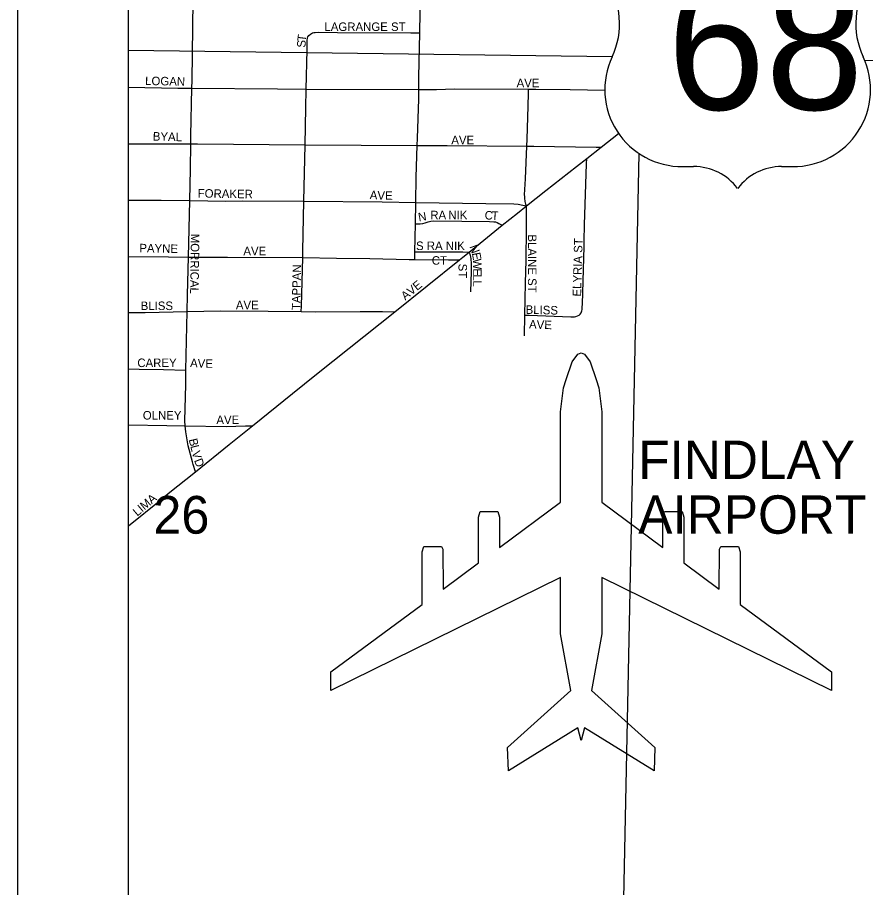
# Model space of a CAD drawing. Extents: x 0 to 68, y 0 to 52.9.
# Drawn here: x 24.501 to 25.41, y 18.957 to 19.889 of the extents above; entities that cross this region are included whole.
import ezdxf

# ---------------------------------------------------------------- set-up
doc = ezdxf.new("R2010")
doc.units = 0
doc.layers.add('Default', color=7, linetype='Continuous')
doc.layers.add('SH_Data', color=7, linetype='Continuous')

msp = doc.modelspace()

# ---------------------------------------------------------------- linework, layer by layer
at = {"layer": 'Default'}
for p, q in [((24.62058, 14.1085), (24.62058, 20.86142)), ((25.21394, 19.72934), (25.22572, 19.72934)), ((25.31997, 19.72934), (25.33175, 19.72934))]:
    msp.add_line(p, q, dxfattribs=at)
for points in [[(24.9323, 19.87253), (24.93402, 19.95921)], [(24.68831, 19.81333), (24.68847, 19.82136), (24.68953, 19.90708)], [(24.81362, 19.86981), (24.81525, 19.8713), (24.81636, 19.87204), (24.81763, 19.87259), (24.81897, 19.87295), (24.8202, 19.87302), (24.8236, 19.87319), (24.8443, 19.87289), (24.9229, 19.87257), (24.9323, 19.87253)], [(24.9313, 19.81196), (24.93136, 19.82514), (24.9323, 19.87253)], [(24.81065, 19.81236), (24.81172, 19.85428), (24.81173, 19.86234), (24.81173, 19.86484), (24.81202, 19.86698), (24.81266, 19.86846), (24.81362, 19.86981)], [(25.13832, 19.84672), (24.62058, 19.85372)], [(25.40891, 19.84324), (26.13921, 19.83392), (26.13943, 19.82295), (26.12306, 18.85678), (25.14963, 18.87544), (25.16725, 19.74321)], [(24.62058, 19.81434), (24.67336, 19.81346), (24.68831, 19.81333)], [(24.68725, 19.75356), (24.68733, 19.76253), (24.68831, 19.81333)], [(24.68831, 19.81333), (24.78001, 19.81246), (24.81065, 19.81236)], [(24.80948, 19.7526), (24.81024, 19.79208), (24.81065, 19.81236)], [(24.81065, 19.81236), (24.9313, 19.81196)], [(24.92977, 19.75197), (24.93006, 19.75961), (24.93125, 19.80145), (24.9313, 19.81196)], [(24.9313, 19.81196), (24.9502, 19.81197), (24.96958, 19.81256), (25.04875, 19.81226)], [(25.04711, 19.7511), (25.04743, 19.75853), (25.04849, 19.79414), (25.04869, 19.8079), (25.04875, 19.81226)], [(25.04875, 19.81226), (25.05654, 19.81223), (25.09358, 19.81204), (25.13056, 19.81111)], [(25.12662, 19.75015), (25.14525, 19.76482)], [(24.62058, 19.75382), (24.68725, 19.75356)], [(24.68614, 19.69284), (24.68697, 19.72657), (24.68725, 19.75356)], [(24.68725, 19.75356), (24.69448, 19.75353), (24.80948, 19.7526)], [(24.8083, 19.69213), (24.80948, 19.7526)], [(24.80948, 19.7526), (24.92977, 19.75197)], [(24.92805, 19.69096), (24.92849, 19.71797), (24.92977, 19.75197)], [(24.92977, 19.75197), (24.96159, 19.75181), (25.04711, 19.7511)], [(25.04676, 19.68708), (25.04611, 19.68894), (25.04532, 19.69178), (25.04514, 19.69283), (25.0449, 19.69422), (25.04481, 19.69557), (25.04473, 19.69737), (25.04465, 19.6991), (25.04554, 19.71628), (25.04711, 19.7511)], [(25.04711, 19.7511), (25.05455, 19.75104), (25.12124, 19.75022), (25.12662, 19.75015)], [(25.1113, 19.7381), (25.12662, 19.75015)], [(25.04676, 19.68708), (25.06738, 19.70354), (25.10036, 19.72949), (25.1113, 19.7381)], [(25.10304, 19.57012), (25.10434, 19.57127), (25.10509, 19.57256), (25.10563, 19.57363), (25.10593, 19.5747), (25.10616, 19.57598), (25.10631, 19.57728), (25.10639, 19.5788), (25.10654, 19.58185), (25.10828, 19.64375), (25.10832, 19.64976), (25.10885, 19.66699), (25.11109, 19.73218), (25.1113, 19.7381)], [(24.62058, 19.6934), (24.65532, 19.69326), (24.68614, 19.69284)], [(24.68464, 19.63237), (24.68614, 19.69284)], [(24.68614, 19.69284), (24.72479, 19.69232), (24.74236, 19.69254), (24.8083, 19.69213)], [(24.80707, 19.6317), (24.80728, 19.63917), (24.8083, 19.69213)], [(24.8083, 19.69213), (24.89203, 19.6916), (24.92805, 19.69096)], [(24.92787, 19.66793), (24.92805, 19.69096)], [(24.92805, 19.69096), (25.00299, 19.68962), (25.03317, 19.6892), (25.03778, 19.68884), (25.04264, 19.688), (25.04676, 19.68708)], [(25.02048, 19.66653), (25.03691, 19.67922), (25.04676, 19.68708)], [(25.04502, 19.57), (25.04559, 19.60417), (25.0462, 19.62907), (25.04664, 19.6625), (25.04676, 19.68708)], [(24.92721, 19.63782), (24.92787, 19.66793)], [(24.92787, 19.66793), (24.93281, 19.66796), (24.93578, 19.66836), (24.93828, 19.66916), (24.94143, 19.67017), (24.94435, 19.67083), (24.94743, 19.67098), (24.9773, 19.67092), (25.0071, 19.67034), (25.01167, 19.67011), (25.01339, 19.66993), (25.01542, 19.66935), (25.01722, 19.66833), (25.02048, 19.66653)], [(24.98543, 19.63774), (25.02048, 19.66653)], [(24.62058, 19.63281), (24.66338, 19.63242), (24.68464, 19.63237)], [(24.68327, 19.57384), (24.68363, 19.59171), (24.68464, 19.63237)], [(24.68464, 19.63237), (24.72629, 19.63228), (24.80707, 19.6317)], [(24.80543, 19.57383), (24.8056, 19.57953), (24.80707, 19.6317)], [(24.80707, 19.6317), (24.84337, 19.63126), (24.87877, 19.63067), (24.92095, 19.62986), (24.92713, 19.6298)], [(24.92713, 19.6298), (24.92718, 19.63448), (24.92721, 19.63782)], [(24.92721, 19.63782), (24.93398, 19.63785), (24.97842, 19.63775), (24.98543, 19.63774)], [(24.97496, 19.62932), (24.97857, 19.6322), (24.98543, 19.63774)], [(24.9871, 19.59523), (24.98767, 19.61687), (24.98775, 19.61923), (24.98772, 19.62282), (24.98769, 19.62525), (24.98767, 19.62709), (24.9876, 19.62857), (24.98738, 19.63055), (24.98708, 19.63261), (24.98679, 19.63394), (24.98649, 19.63511), (24.98605, 19.63652), (24.98543, 19.63774)], [(24.90554, 19.5738), (24.97496, 19.62932)], [(24.92713, 19.6298), (24.96311, 19.62944), (24.97496, 19.62932)], [(24.68327, 19.57384), (24.71908, 19.5746), (24.76994, 19.57434), (24.80543, 19.57383)], [(24.80543, 19.57383), (24.8208, 19.57361), (24.8687, 19.57401), (24.89264, 19.57387), (24.90554, 19.5738)], [(24.62058, 19.57277), (24.6383, 19.5729), (24.68327, 19.57384)], [(24.68191, 19.51127), (24.68327, 19.57384)], [(24.75315, 19.45152), (24.79603, 19.4861), (24.82179, 19.50667), (24.85684, 19.53485), (24.90554, 19.5738)], [(25.04465, 19.54806), (25.04502, 19.57)], [(25.04502, 19.57), (25.04964, 19.56988), (25.09406, 19.56829), (25.09642, 19.56829), (25.09817, 19.56844), (25.09969, 19.56875), (25.10144, 19.56921), (25.10304, 19.57012)], [(25.10525, 19.11433), (25.10181, 19.12786), (25.02726, 19.08165), (25.02619, 19.10679), (25.09425, 19.16784), (25.08327, 19.2286), (25.08327, 19.28891), (24.8373, 19.1677), (24.8373, 19.1877), (24.93512, 19.26004), (24.93512, 19.31627), (24.93685, 19.32224), (24.95578, 19.32224), (24.9571, 19.31926), (24.9575, 19.27659), (24.99529, 19.30453), (24.99529, 19.35361), (24.99701, 19.35958), (25.01595, 19.35958), (25.01767, 19.35361), (25.01767, 19.32108), (25.08327, 19.36959), (25.08327, 19.46652), (25.08648, 19.49215), (25.08914, 19.50128), (25.09572, 19.51995), (25.10179, 19.52824), (25.10525, 19.52969)], [(25.10525, 19.52969), (25.10871, 19.52824), (25.11478, 19.51995), (25.12135, 19.50128), (25.12402, 19.49215), (25.12722, 19.46652), (25.12722, 19.36959), (25.19282, 19.32108), (25.19282, 19.35361), (25.19455, 19.35958), (25.21348, 19.35958), (25.21521, 19.35361), (25.21521, 19.30453), (25.25299, 19.27659), (25.2534, 19.31926), (25.25471, 19.32224), (25.27365, 19.32224), (25.27537, 19.31627), (25.27537, 19.26004), (25.3732, 19.1877), (25.3732, 19.1677), (25.12722, 19.28891), (25.12722, 19.2286), (25.11624, 19.16784), (25.18431, 19.10679), (25.18324, 19.08165), (25.10868, 19.12786), (25.10525, 19.11433)], [(24.62058, 19.51242), (24.63196, 19.51231), (24.65777, 19.51188), (24.68191, 19.51127)], [(24.68122, 19.45159), (24.68079, 19.45685), (24.68169, 19.49581), (24.68191, 19.51127)], [(24.62058, 19.45266), (24.66145, 19.4519), (24.68122, 19.45159)], [(24.69201, 19.4022), (24.68969, 19.40987), (24.68882, 19.41273), (24.68426, 19.43014), (24.68176, 19.44491), (24.68122, 19.45159)], [(24.68122, 19.45159), (24.72492, 19.45091), (24.74571, 19.45136), (24.75315, 19.45152)], [(24.69201, 19.4022), (24.7284, 19.43148), (24.75315, 19.45152)], [(24.65495, 19.37229), (24.66302, 19.37887), (24.69201, 19.4022)], [(24.62058, 19.34429), (24.65495, 19.37229)]]:
    msp.add_lwpolyline(points, dxfattribs=at)
for centre, radius, start, end in [((25.06393, 19.88231), 0.08246, 334.54712, 35.00093), ((25.48177, 19.88231), 0.08246, 144.99907, 205.45288), ((25.21303, 19.8118), 0.08246, 154.83192, 270.63826), ((25.33267, 19.8118), 0.08246, 269.36174, 25.16808), ((25.22572, 19.67044), 0.0589, 36.8699, 90), ((25.31997, 19.67044), 0.0589, 90, 143.1301)]:
    msp.add_arc(centre, radius, start, end, dxfattribs=at)
at = {"layer": 'SH_Data'}
msp.add_line((24.50146, 21), (24.50146, 14), dxfattribs=at)

# ---------------------------------------------------------------- texts
at = {"layer": 'Default'}
msp.add_text('68', height=0.141368, dxfattribs=at).set_placement((25.1974, 19.79025))
for s, height, rotation, p in [('LAGRANGE ST', 0.0091354, 0.00001, (24.83029, 19.87459)), ('S', 0.00914, 88.8799, (24.81008, 19.85675)), ('T', 0.00914, 82.98682, (24.81019, 19.86293)), ('LOGAN', 0.009135, 358.8315, (24.63819, 19.81671)), ('AVE', 0.009135, 0.00001, (25.03609, 19.8143)), ('BYAL', 0.009135, 358.49347, (24.64638, 19.75722)), ('AVE', 0.009135, 0.00001, (24.96616, 19.7532)), ('FORAKER', 0.009135, 359.11751, (24.6945, 19.69612)), ('A', 0.00914, 356.69772, (24.87863, 19.69451)), ('V', 0.00914, 357.80852, (24.88685, 19.69404)), ('E', 0.00914, 359.83244, (24.89523, 19.69373)), ('N', 0.00914, 10.17095, (24.9315, 19.6704)), ('RA', 0.009135, 0.00001, (24.94365, 19.67281)), ('NIK', 0.009135, 0.00001, (24.96294, 19.67281)), ('C', 0.00914, 356.32973, (25.00165, 19.67281)), ('T', 0.00914, 357.21452, (25.00902, 19.67233)), ('MORRICAL', 0.009135, 269.21558, (24.6873, 19.6574)), ('S RA NIK', 0.009135, 0.00001, (24.92837, 19.63985)), ('BLAINE ST', 0.009135, 270, (25.04826, 19.65662)), ('ELYRIA ST', 0.009135, 88.38732, (25.10512, 19.58994)), ('PAYNE', 0.009135, 358.75536, (24.63194, 19.63744)), ('AVE', 0.009135, 0.00001, (24.74347, 19.63422)), ('N', 0.00914, 290.19788, (24.98544, 19.64357)), ('CT', 0.009135, 0.00001, (24.94525, 19.62413)), ('E', 0.00914, 280.63477, (24.98811, 19.63642)), ('W', 0.00914, 271.74896, (24.98926, 19.63047)), ('TAPPAN', 0.009135, 88.93961, (24.80446, 19.57546)), ('ST', 0.009135, 270, (24.97386, 19.62527)), ('E', 0.00914, 270, (24.98958, 19.6201)), ('L', 0.00914, 269.99424, (24.98958, 19.61366)), ('AVE', 0.009135, 39.29265, (24.91683, 19.5856)), ('L', 0.00914, 269.99424, (24.98958, 19.60723)), ('BLISS', 0.009135, 0.00001, (24.63349, 19.57553)), ('AVE', 0.009135, 0.00001, (24.73543, 19.57634)), ('BLISS', 0.009135, 358.52662, (25.04568, 19.57152)), ('AVE', 0.009135, 358.08454, (25.0493, 19.55581)), ('CAREY', 0.009135, 0.00001, (24.62989, 19.51444)), ('A', 0.00914, 357.46393, (24.68625, 19.51444)), ('V', 0.00914, 357.4421, (24.69428, 19.51408)), ('E', 0.00914, 359.34295, (24.70265, 19.51371)), ('OLNEY', 0.009135, 0.00001, (24.63577, 19.45821)), ('AVE', 0.009135, 0.00001, (24.71453, 19.45334)), ('B', 0.00914, 283.68279, (24.68485, 19.43675)), ('FINDLAY', 0.04111, 0.00001, (25.16633, 19.39452)), ('L', 0.00914, 283.67849, (24.68656, 19.42972)), ('V', 0.00914, 284.27377, (24.6881, 19.42337)), ('D', 0.00914, 291.53538, (24.69047, 19.41439)), ('LIMA', 0.009135, 40.42816, (24.62981, 19.35405)), ('26', 0.040379, 0.00001, (24.647, 19.33591)), ('AIRPORT', 0.04111, 0.00001, (25.16633, 19.33584)), ('AIRPORT', 0.04111, 0.00001, (25.16633, 19.33584))]:
    msp.add_text(s, height=height, rotation=rotation, dxfattribs=at).set_placement(p)

doc.saveas('drawing.dxf')
